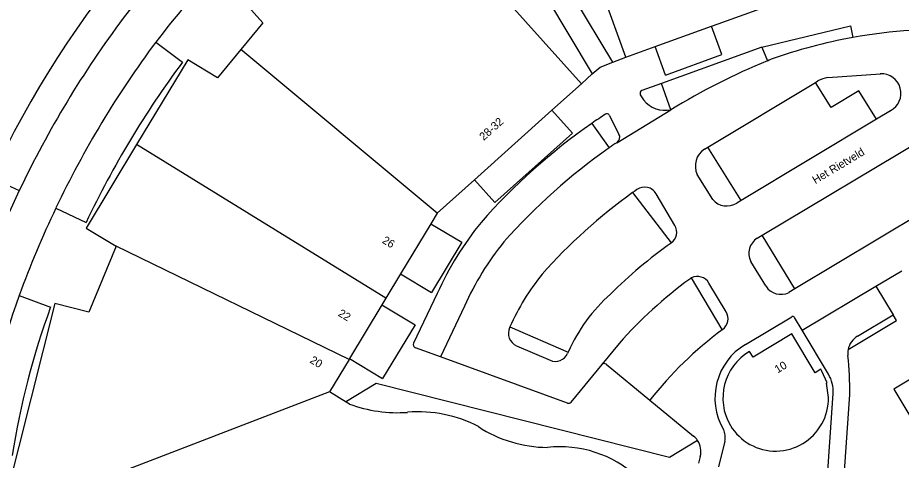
# Model space of a CAD drawing. Extents: x 194485 to 197793, y 468269 to 470822.
# Drawn here: x 196701.1 to 196833.5, y 469512.2 to 469578.5 of the extents above; entities that cross this region are included whole.
import ezdxf

# ---------------------------------------------------------------- set-up
doc = ezdxf.new("R2010")
doc.units = 0
for name, color, linetype in [('BGT grensvlak gebouwinstallatie plus 1', 7, 'Continuous'), ('BGT grensvlak pand op maaiveld', 7, 'Continuous'), ('BGT grensvlak pand op maaiveld LR', 7, 'Continuous'), ('BGT grensvlak wegdeel', 7, 'Continuous'), ('BGT tekst huisnummerreeks', 7, 'Continuous'), ('BGT tekst openbare ruimte label weg', 7, 'Continuous')]:
    doc.layers.add(name, color=color, linetype=linetype)

msp = doc.modelspace()

# ---------------------------------------------------------------- linework, layer by layer
at = {"layer": 'BGT grensvlak gebouwinstallatie plus 1'}
for p, q in [((196806.65, 469573), (196805.11, 469577.25)), ((196798.19, 469569.93), (196796.65, 469574.18)), ((196798.19, 469569.93), (196806.65, 469573)), ((196784.26, 469561.24), (196781.19, 469564.66)), ((196784.26, 469561.24), (196772.65, 469550.82)), ((196772.65, 469550.82), (196769.58, 469554.24)), ((196763.04, 469547.66), (196767.66, 469544.87)), ((196767.66, 469544.87), (196763.12, 469537.35)), ((196758.5, 469540.14), (196763.12, 469537.35)), ((196755.71, 469535.51), (196760.67, 469532.52)), ((196760.67, 469532.52), (196755.81, 469524.46)), ((196750.84, 469527.46), (196755.81, 469524.46))]:
    msp.add_line(p, q, dxfattribs=at)
at = {"layer": 'BGT grensvlak pand op maaiveld'}
for p, q in [((196796.65, 469574.18), (196805.11, 469577.25)), ((196792.28, 469572.59), (196796.65, 469574.18)), ((196785.62, 469568.63), (196781.19, 469564.66)), ((196781.19, 469564.66), (196769.58, 469554.24)), ((196769.58, 469554.24), (196763.98, 469549.22)), ((196763.98, 469549.22), (196763.04, 469547.66)), ((196763.04, 469547.66), (196758.5, 469540.14)), ((196758.5, 469540.14), (196756.29, 469536.48)), ((196756.29, 469536.48), (196755.71, 469535.51)), ((196755.71, 469535.51), (196750.84, 469527.46)), ((196750.77, 469527.34), (196747.83, 469522.46)), ((196750.84, 469527.46), (196750.77, 469527.34)), ((196750.36, 469520.93), (196747.83, 469522.46)), ((196750.82, 469520.65), (196750.36, 469520.93))]:
    msp.add_line(p, q, dxfattribs=at)
for points in [[(196792.28, 469572.59), (196783.71, 469596.22), (196780.49, 469594.46), (196774.15, 469606.25)], [(196785.62, 469568.63), (196768.84, 469587.34), (196771.92, 469589.34), (196764.58, 469600.52), (196759.84, 469597.4), (196756.32, 469601.29), (196734.39, 469581.62), (196737.87, 469577.75), (196734.57, 469573.74)], [(196805.11, 469577.25), (196806.08, 469577.6), (196819.58, 469582.51)], [(196734.57, 469573.74), (196731.07, 469569.49), (196726.6, 469572.2), (196718.94, 469559.5)], [(196718.94, 469559.5), (196711.4, 469546.99), (196715.86, 469544.29)], [(196715.86, 469544.29), (196711.76, 469534.41), (196706.7, 469535.72), (196699.5, 469507.16), (196704.57, 469505.86)], [(196822.62, 469521.64), (196822.31, 469523.77), (196822.43, 469523.82), (196821.65, 469525.57), (196821.49, 469525.85), (196820.65, 469525.31), (196817.14, 469531.16), (196811.34, 469527.67), (196810.79, 469528.53)], [(196838.29, 469526.38), (196832.44, 469522.88), (196840.8, 469508.91)]]:
    msp.add_lwpolyline(points, dxfattribs=at)
for centre, radius, start, end in [((196814.93, 469521.54), 8.12, 120.6514, 210.3224), ((196814.6, 469521.55), 8.03, 331.0411, 0.6561), ((196758.1, 469540.43), 21.08, 249.8051, 273.977), ((196761.19, 469500.2), 19.28, 62.2198, 94.8449), ((196780.69, 469533.45), 19.31, 236.983, 269.4436), ((196814.7, 469521.5), 7.9, 210.9437, 270.94), ((196814.69, 469521.54), 7.94, 270.9502, 330.7538), ((196782.39, 469497.11), 17.13, 47.8448, 96.316)]:
    msp.add_arc(centre, radius, start, end, dxfattribs=at)
at = {"layer": 'BGT grensvlak pand op maaiveld LR'}
for p, q in [((196763.98, 469549.22), (196734.57, 469573.74)), ((196756.29, 469536.48), (196718.94, 469559.5)), ((196750.77, 469527.34), (196715.86, 469544.29)), ((196747.83, 469522.46), (196704.57, 469505.86))]:
    msp.add_line(p, q, dxfattribs=at)
at = {"layer": 'BGT grensvlak wegdeel'}
for p, q in [((196764.35, 469608.31), (196787.23, 469570.1)), ((196790.29, 469571.84), (196770.77, 469604.43)), ((196721.82, 469574.86), (196725.83, 469571.88)), ((196812.62, 469574.12), (196797.58, 469568.67)), ((196812.62, 469574.12), (196813.47, 469572.07)), ((196790.29, 469571.84), (196792.28, 469572.59)), ((196785.62, 469568.63), (196787.23, 469570.1)), ((196822.52, 469569.57), (196830.4, 469570.1)), ((196804.53, 469559.12), (196820.67, 469568.83)), ((196812.68, 469545.93), (196852.82, 469569.93)), ((196820.67, 469568.83), (196821.05, 469569.05)), ((196797.58, 469568.67), (196794.67, 469567.62)), ((196799.01, 469564.73), (196797.58, 469568.67)), ((196794.42, 469566.98), (196794.91, 469566.2)), ((196789.74, 469563.94), (196791.23, 469561.08)), ((196790.9, 469559.79), (196799.01, 469564.73)), ((196831.9, 469564.59), (196829.81, 469563.34)), ((196787.17, 469562.69), (196789.75, 469559)), ((196829.81, 469563.34), (196809.52, 469551.13)), ((196859.93, 469563.26), (196817.6, 469537.89)), ((196804.04, 469558.82), (196804.53, 469559.12)), ((196809.52, 469551.13), (196804.53, 469559.12)), ((196697.18, 469554.55), (196701.35, 469552.63)), ((196805.3, 469551.28), (196802.96, 469555.02)), ((196793.27, 469552.31), (196799.06, 469544.77)), ((196799.61, 469547.41), (196796.79, 469552.15)), ((196809.52, 469551.13), (196808.88, 469550.75)), ((196706.85, 469550.01), (196711.36, 469547.86)), ((196811.95, 469545.49), (196812.68, 469545.93)), ((196817.6, 469537.89), (196812.68, 469545.93)), ((196813.22, 469538.33), (196810.97, 469542.02)), ((196829.74, 469538.29), (196833.6, 469540.6)), ((196806.71, 469531.79), (196802.12, 469539.54)), ((196807.29, 469534.45), (196804.72, 469538.77)), ((196763.99, 469537.2), (196760.45, 469529.76)), ((196817.6, 469537.89), (196816.71, 469537.36)), ((196818.7, 469531.69), (196829.74, 469538.29)), ((196829.74, 469538.29), (196832.3, 469533.99)), ((196701.35, 469536.88), (196706.05, 469535.18)), ((196768.08, 469535.32), (196764.46, 469527.72)), ((196810.18, 469529.56), (196817.12, 469533.73)), ((196818.7, 469531.69), (196817.54, 469533.63)), ((196826.98, 469530.81), (196832.3, 469533.99)), ((196774.89, 469532.19), (196774.84, 469532.08)), ((196774.89, 469532.19), (196783.61, 469528.42)), ((196822.63, 469525.13), (196818.7, 469531.69)), ((196764.46, 469527.72), (196760.73, 469529.08)), ((196775.85, 469529.38), (196780.9, 469527.2)), ((196791.24, 469529.72), (196788.68, 469526.58)), ((196783.51, 469520.79), (196764.46, 469527.72)), ((196788.68, 469526.58), (196784.04, 469520.92)), ((196789.33, 469526.6), (196795.87, 469521.23)), ((196795.87, 469521.23), (196802.41, 469515.85)), ((196822.29, 469506.9), (196823.33, 469522.22)), ((196824.79, 469506.79), (196825.82, 469522.05)), ((196750.4, 469521.04), (196750.36, 469520.93)), ((196807.08, 469515.06), (196806.13, 469511.25)), ((196803.42, 469512.8), (196803.16, 469511.79))]:
    msp.add_line(p, q, dxfattribs=at)
for points in [[(196812.62, 469574.12), (196825.94, 469577.32), (196826.26, 469575.54)], [(196787.23, 469570.1), (196788.39, 469571.13), (196790.29, 469571.84)], [(196813.47, 469572.07), (196813.74, 469572.19), (196814.02, 469572.3)], [(196829.81, 469563.34), (196827.16, 469567.58), (196823.01, 469565.08), (196820.67, 469568.83)], [(196793.93, 469552.77), (196793.6, 469552.54), (196793.27, 469552.31)], [(196799.04, 469544.75), (196799.05, 469544.76), (196799.06, 469544.77)], [(196825.57, 469528.81), (196832.81, 469533.14), (196832.3, 469533.99)], [(196806.76, 469531.82), (196806.73, 469531.8), (196806.71, 469531.79)], [(196783.61, 469528.42), (196783.57, 469528.33), (196783.53, 469528.23)], [(196803.01, 469515.18), (196798.78, 469512.64), (196754.83, 469523.7), (196750.4, 469521.04)]]:
    msp.add_lwpolyline(points, dxfattribs=at)
for centre, radius, start, end in [((196831.28, 469492.64), 147.69, 123.3818, 155.2194), ((196838.76, 469485.27), 153.38, 125.5921, 142.5841), ((196837.64, 469486.3), 145.8, 136.9736, 142.5979), ((196839.57, 469486.86), 153.06, 143.2416, 154.5534), ((196840.21, 469498.2), 78.59, 87.3281, 100.2219), ((196840.21, 469498.14), 78.65, 100.2163, 109.4518), ((196841.74, 469485.72), 149.43, 143.3754, 154.5169), ((196841.7, 469485.74), 144.38, 143.3737, 154.5186), ((196854.99, 469472.35), 108.02, 112.6059, 121.2162), ((196830.57, 469567.19), 2.92, 296.9487, 93.5123), ((196823.83, 469563.44), 6.26, 102.0988, 116.3981), ((196794.87, 469567.17), 0.489, 114.3166, 202.9218), ((196798.12, 469568.72), 4.08, 218.0879, 282.562), ((196837.72, 469490.35), 88.25, 123.3406, 124.9417), ((196789.41, 469563.74), 0.388, 31.438, 121.0487), ((196840.4, 469486.37), 93.05, 124.8954, 138.6442), ((196790.34, 469560.62), 1, 304.0579, 27.4314), ((196840.89, 469485.59), 89.47, 123.9642, 124.8638), ((196840.45, 469486.33), 88.61, 124.9027, 138.5901), ((196805.64, 469556.32), 2.97, 122.6176, 205.8349), ((196795.07, 469551.13), 2, 30.6856, 124.994), ((196840.55, 469486.39), 154.15, 154.5531, 156.3422), ((196840.47, 469486.3), 81.15, 125.5673, 138.4809), ((196807.39, 469553.05), 2.74, 220.1671, 302.7839), ((196841.71, 469485.73), 149.4, 154.5165, 159.9774), ((196806.89, 469518.09), 46.96, 140.6717, 155.9807), ((196797.88, 469546.39), 2, 306.0177, 30.6366), ((196806.89, 469518.09), 42.46, 140.7764, 156.0512), ((196813.38, 469543.21), 2.69, 122.1031, 206.2199), ((196840.42, 469486.35), 71.58, 125.3192, 134.8204), ((196806.95, 469518.05), 35.04, 141.0212, 156.1908), ((196803, 469537.75), 2, 30.6484, 116.3728), ((196840.44, 469486.33), 65.6, 126.0594, 138.5914), ((196802.99, 469537.77), 1.97, 116.1772, 126.0404), ((196815.51, 469539.78), 2.71, 212.4221, 296.4518), ((196806.92, 469518.07), 25.5, 131.6578, 156.0489), ((196819.89, 469493.86), 126.11, 160.0529, 170.9332), ((196819.84, 469493.88), 121.06, 160.0518, 170.9366), ((196805.57, 469533.43), 2, 306.5389, 30.6484), ((196817.28, 469533.48), 0.3, 31.0745, 121.0499), ((196776.65, 469531.22), 2, 154.5634, 246.5999), ((196840.42, 469486.35), 56.57, 126.5686, 141.9431), ((196828.52, 469528.24), 3, 120.8675, 169.0526), ((196760.9, 469529.55), 0.499, 154.5144, 250.1532), ((196814.93, 469521.54), 9.32, 120.6512, 210.3227), ((196781.7, 469529.03), 2, 246.6141, 336.4768), ((196828.51, 469528.24), 3, 169.0902, 186.4852), ((196780.07, 469522.77), 45.75, 359.1052, 6.4387), ((196789.02, 469526.21), 0.5, 50.6564, 132.9996), ((196818.33, 469522.56), 5, 356.1314, 30.9092), ((196783.68, 469521.26), 0.499, 249.9988, 316.2897), ((196800.51, 469513.54), 2.99, 33.2748, 50.605), ((196804.69, 469515.71), 2.47, 344.9378, 27.1745), ((196800.51, 469513.53), 3, 345.9208, 33.3163)]:
    msp.add_arc(centre, radius, start, end, dxfattribs=at)

# ---------------------------------------------------------------- texts
at = {"layer": 'BGT tekst huisnummerreeks'}
for s, rotation, p in [('28-32', 41.9, (196770.96, 469560.05)), ('26', 328.9, (196755.63, 469544.86)), ('22', 328.9, (196749.04, 469533.92)), ('20', 328.9, (196744.8, 469526.91)), ('10', 30.9, (196815, 469525.21))]:
    msp.add_text(s, height=1.2, rotation=rotation, dxfattribs=at).set_placement(p)
at = {"layer": 'BGT tekst openbare ruimte label weg'}
msp.add_text('Het Rietveld', height=1.2, rotation=30.9, dxfattribs=at).set_placement((196820.66, 469553.57))

doc.saveas('drawing.dxf')
